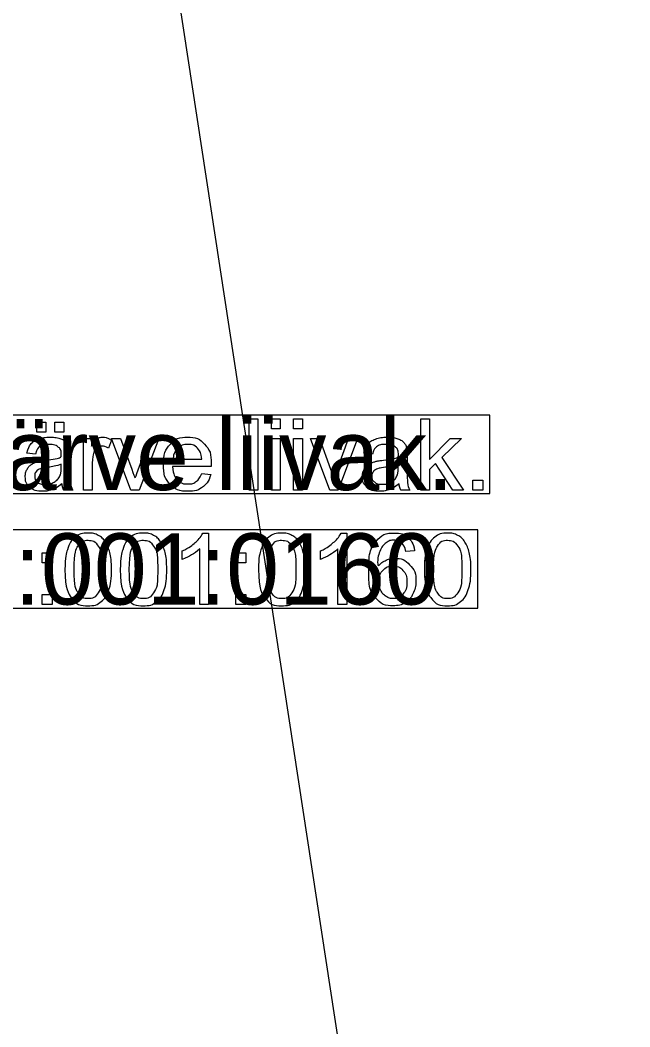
# Model space of a CAD drawing. Extents: x 700746 to 706058, y 6570320 to 6580460.
# Drawn here: x 703467.6 to 703516.5, y 6575754.6 to 6575835.2 of the extents above; entities that cross this region are included whole.
import ezdxf

# ---------------------------------------------------------------- set-up
doc = ezdxf.new("R2010")
doc.units = 0
doc.layers.add('Kaitsevöönd', color=7, linetype='Continuous')
doc.layers.add('kataster', color=7, linetype='Continuous')

msp = doc.modelspace()

# ---------------------------------------------------------------- linework, layer by layer
at = {"layer": 'Kaitsevöönd'}
msp.add_lwpolyline([(703404.081, 6576352.025), (703454.725, 6576005.46), (703455.387, 6576000.164), (703516.458, 6575600.637), (703378.759, 6575580.776), (703360.223, 6575577.301), (703249.335, 6575561.081), (703243.211, 6575560.088), (703037.159, 6575527.65), (702916.01, 6575506.134), (702857.918, 6575495.542), (702854.939, 6575495.045), (702852.291, 6575508.948), (702831.768, 6575505.307), (702827.796, 6575504.976), (702697.048, 6575486.77), (702630.847, 6575867.264), (702597.746, 6576057.428)], dxfattribs=at)
at = {"layer": 'kataster'}
for points in [[(703446.844, 6575797.264), (703505.262, 6575797.264), (703505.262, 6575803.534), (703446.844, 6575803.534)], [(703445.992, 6575788.091), (703504.297, 6575788.091), (703504.297, 6575794.361), (703445.992, 6575794.361)]]:
    msp.add_lwpolyline(points, close=True, dxfattribs=at)
for points in [[(703446.844, 6575797.264), (703505.262, 6575797.264), (703505.262, 6575803.534), (703446.844, 6575803.534), (703446.844, 6575797.264)], [(703485.985, 6575797.549), (703485.985, 6575803.249), (703486.684, 6575803.249), (703486.684, 6575797.549), (703485.985, 6575797.549)], [(703487.774, 6575802.445), (703487.774, 6575803.249), (703488.474, 6575803.249), (703488.474, 6575802.445), (703487.774, 6575802.445)], [(703489.543, 6575802.445), (703489.543, 6575803.249), (703490.242, 6575803.249), (703490.242, 6575802.445), (703489.543, 6575802.445)], [(703499.721, 6575797.549), (703499.721, 6575803.249), (703500.42, 6575803.249), (703500.42, 6575800.001), (703502.079, 6575801.681), (703502.985, 6575801.681), (703501.406, 6575800.145), (703503.145, 6575797.549), (703502.282, 6575797.549), (703500.908, 6575799.661), (703500.42, 6575799.187), (703500.42, 6575797.549), (703499.721, 6575797.549)], [(703468.976, 6575802.193), (703468.976, 6575802.988), (703469.706, 6575802.988), (703469.706, 6575802.193), (703468.976, 6575802.193)], [(703470.427, 6575802.193), (703470.427, 6575802.988), (703471.157, 6575802.988), (703471.157, 6575802.193), (703470.427, 6575802.193)], [(703472.721, 6575797.549), (703472.721, 6575801.681), (703473.351, 6575801.681), (703473.351, 6575801.055)], [(703476.518, 6575797.549), (703474.954, 6575801.681), (703475.692, 6575801.681), (703476.577, 6575799.206)], [(703477.102, 6575799.16), (703478.019, 6575801.681), (703478.738, 6575801.681), (703477.176, 6575797.549), (703476.518, 6575797.549)], [(703487.774, 6575797.549), (703487.774, 6575801.681), (703488.474, 6575801.681), (703488.474, 6575797.549), (703487.774, 6575797.549)], [(703489.543, 6575797.549), (703489.543, 6575801.681), (703490.242, 6575801.681), (703490.242, 6575797.549), (703489.543, 6575797.549)], [(703492.445, 6575797.549), (703490.881, 6575801.681), (703491.619, 6575801.681), (703492.504, 6575799.206)], [(703493.029, 6575799.16), (703493.946, 6575801.681), (703494.665, 6575801.681), (703493.103, 6575797.549), (703492.445, 6575797.549)], [(703474.962, 6575801.549), (703474.717, 6575800.901)], [(703468.871, 6575800.408), (703468.185, 6575800.499)], [(703471.643, 6575800.212), (703471.643, 6575799.28)], [(703479.889, 6575800.008), (703482.196, 6575800.008)], [(703495.86, 6575800.408), (703495.173, 6575800.499)], [(703498.631, 6575800.212), (703498.631, 6575799.28)], [(703470.936, 6575799.365), (703470.939, 6575799.621)], [(703473.42, 6575799.712), (703473.42, 6575797.549), (703472.721, 6575797.549)], [(703482.931, 6575799.435), (703479.85, 6575799.435)], [(703497.924, 6575799.365), (703497.928, 6575799.621)], [(703482.188, 6575798.883), (703482.911, 6575798.792)], [(703503.897, 6575797.549), (703503.897, 6575798.344), (703504.692, 6575798.344), (703504.692, 6575797.549), (703503.897, 6575797.549)], [(703471.865, 6575797.549), (703471.135, 6575797.549)], [(703498.853, 6575797.549), (703498.123, 6575797.549)], [(703445.992, 6575788.091), (703504.297, 6575788.091), (703504.297, 6575794.361), (703445.992, 6575794.361), (703445.992, 6575788.091)], [(703482.275, 6575794.098), (703482.726, 6575794.098), (703482.726, 6575788.376)], [(703493.34, 6575794.098), (703493.791, 6575794.098), (703493.791, 6575788.376)], [(703482.726, 6575788.376), (703482.026, 6575788.376), (703482.026, 6575792.835)], [(703493.791, 6575788.376), (703493.092, 6575788.376), (703493.092, 6575792.835)], [(703469.418, 6575791.713), (703469.418, 6575792.508), (703470.213, 6575792.508), (703470.213, 6575791.713), (703469.418, 6575791.713)], [(703480.627, 6575791.991), (703480.627, 6575792.668)], [(703484.911, 6575791.713), (703484.911, 6575792.508), (703485.706, 6575792.508), (703485.706, 6575791.713), (703484.911, 6575791.713)], [(703491.693, 6575791.991), (703491.693, 6575792.668)], [(703499.222, 6575792.677), (703498.527, 6575792.621)], [(703469.418, 6575788.376), (703469.418, 6575789.171), (703470.213, 6575789.171), (703470.213, 6575788.376), (703469.418, 6575788.376)], [(703484.911, 6575788.376), (703484.911, 6575789.171), (703485.706, 6575789.171), (703485.706, 6575788.376), (703484.911, 6575788.376)]]:
    msp.add_lwpolyline(points, dxfattribs=at)
for points, degree in [([(703468.185, 6575800.499), (703468.278, 6575800.939), (703468.492, 6575801.209), (703468.706, 6575801.48), (703469.11, 6575801.626), (703469.514, 6575801.772), (703470.046, 6575801.772), (703470.575, 6575801.772), (703470.905, 6575801.647), (703471.235, 6575801.523), (703471.391, 6575801.334), (703471.546, 6575801.146), (703471.608, 6575800.858), (703471.643, 6575800.679), (703471.643, 6575800.212)], 3), ([(703473.351, 6575801.055), (703473.591, 6575801.493), (703473.795, 6575801.632), (703473.999, 6575801.772), (703474.244, 6575801.772), (703474.597, 6575801.772), (703474.962, 6575801.549)], 3), ([(703482.911, 6575798.792), (703482.74, 6575798.158), (703482.278, 6575797.808), (703481.815, 6575797.458), (703481.096, 6575797.458), (703480.19, 6575797.458), (703479.66, 6575798.016), (703479.129, 6575798.573), (703479.129, 6575799.58), (703479.129, 6575800.622), (703479.665, 6575801.197), (703480.202, 6575801.772), (703481.057, 6575801.772), (703481.885, 6575801.772), (703482.41, 6575801.208), (703482.935, 6575800.644), (703482.935, 6575799.621), (703482.935, 6575799.559), (703482.931, 6575799.435)], 3), ([(703495.173, 6575800.499), (703495.266, 6575800.939), (703495.48, 6575801.209), (703495.694, 6575801.48), (703496.098, 6575801.626), (703496.502, 6575801.772), (703497.034, 6575801.772), (703497.563, 6575801.772), (703497.893, 6575801.647), (703498.223, 6575801.523), (703498.379, 6575801.334), (703498.534, 6575801.146), (703498.596, 6575800.858), (703498.631, 6575800.679), (703498.631, 6575800.212)], 3), ([(703470.996, 6575798.057), (703470.605, 6575797.729), (703470.246, 6575797.593), (703469.886, 6575797.458), (703469.474, 6575797.458), (703468.794, 6575797.458), (703468.429, 6575797.79), (703468.063, 6575798.122), (703468.063, 6575798.639), (703468.063, 6575798.942), (703468.201, 6575799.192), (703468.339, 6575799.443), (703468.563, 6575799.594), (703468.786, 6575799.746), (703469.066, 6575799.823), (703469.272, 6575799.878), (703469.688, 6575799.928), (703470.535, 6575800.029), (703470.936, 6575800.169), (703470.939, 6575800.313), (703470.939, 6575800.352), (703470.939, 6575800.781), (703470.742, 6575800.956), (703470.474, 6575801.194), (703469.946, 6575801.194), (703469.453, 6575801.194), (703469.219, 6575801.021), (703468.984, 6575800.848), (703468.871, 6575800.408)], 3), ([(703474.717, 6575800.901), (703474.462, 6575801.051), (703474.207, 6575801.051), (703473.978, 6575801.051), (703473.796, 6575800.913), (703473.614, 6575800.775), (703473.537, 6575800.529), (703473.42, 6575800.156), (703473.42, 6575799.712)], 3), ([(703482.196, 6575800.008), (703482.149, 6575800.531), (703481.932, 6575800.793), (703481.597, 6575801.199), (703481.064, 6575801.199), (703480.582, 6575801.199), (703480.253, 6575800.875), (703479.924, 6575800.551), (703479.889, 6575800.008)], 3), ([(703497.984, 6575798.057), (703497.594, 6575797.729), (703497.234, 6575797.593), (703496.874, 6575797.458), (703496.462, 6575797.458), (703495.782, 6575797.458), (703495.417, 6575797.79), (703495.051, 6575798.122), (703495.051, 6575798.639), (703495.051, 6575798.942), (703495.189, 6575799.192), (703495.327, 6575799.443), (703495.551, 6575799.594), (703495.774, 6575799.746), (703496.054, 6575799.823), (703496.26, 6575799.878), (703496.676, 6575799.928), (703497.523, 6575800.029), (703497.924, 6575800.169), (703497.928, 6575800.313), (703497.928, 6575800.352), (703497.928, 6575800.781), (703497.73, 6575800.956), (703497.462, 6575801.194), (703496.934, 6575801.194), (703496.442, 6575801.194), (703496.207, 6575801.021), (703495.972, 6575800.848), (703495.86, 6575800.408)], 3), ([(703470.939, 6575799.621), (703470.558, 6575799.466), (703469.795, 6575799.357), (703469.363, 6575799.295), (703469.184, 6575799.217), (703469.005, 6575799.14), (703468.908, 6575798.99), (703468.811, 6575798.841), (703468.811, 6575798.658), (703468.811, 6575798.378), (703469.022, 6575798.192), (703469.234, 6575798.005), (703469.642, 6575798.005), (703470.046, 6575798.005), (703470.361, 6575798.182), (703470.675, 6575798.359), (703470.823, 6575798.666), (703470.936, 6575798.903), (703470.936, 6575799.365)], 3), ([(703471.643, 6575799.28), (703471.643, 6575798.305), (703471.688, 6575798.046), (703471.733, 6575797.787), (703471.865, 6575797.549)], 3), ([(703476.577, 6575799.206), (703476.721, 6575798.806), (703476.841, 6575798.374), (703476.935, 6575798.701), (703477.102, 6575799.16)], 3), ([(703479.85, 6575799.435), (703479.889, 6575798.754), (703480.235, 6575798.393), (703480.581, 6575798.031), (703481.099, 6575798.031), (703481.484, 6575798.031), (703481.756, 6575798.234), (703482.029, 6575798.438), (703482.188, 6575798.883)], 3), ([(703492.504, 6575799.206), (703492.648, 6575798.806), (703492.768, 6575798.374), (703492.862, 6575798.701), (703493.029, 6575799.16)], 3), ([(703497.928, 6575799.621), (703497.546, 6575799.466), (703496.783, 6575799.357), (703496.351, 6575799.295), (703496.172, 6575799.217), (703495.993, 6575799.14), (703495.896, 6575798.99), (703495.799, 6575798.841), (703495.799, 6575798.658), (703495.799, 6575798.378), (703496.01, 6575798.192), (703496.222, 6575798.005), (703496.63, 6575798.005), (703497.034, 6575798.005), (703497.349, 6575798.182), (703497.663, 6575798.359), (703497.811, 6575798.666), (703497.924, 6575798.903), (703497.924, 6575799.365)], 3), ([(703498.631, 6575799.28), (703498.631, 6575798.305), (703498.676, 6575798.046), (703498.721, 6575797.787), (703498.853, 6575797.549)], 3), ([(703471.135, 6575797.549), (703471.027, 6575797.766), (703470.996, 6575798.057)], 2), ([(703498.123, 6575797.549), (703498.015, 6575797.766), (703497.984, 6575798.057)], 2), ([(703471.239, 6575791.187), (703471.239, 6575792.198), (703471.447, 6575792.815), (703471.654, 6575793.432), (703472.064, 6575793.765), (703472.474, 6575794.098), (703473.096, 6575794.098), (703473.554, 6575794.098), (703473.901, 6575793.913), (703474.248, 6575793.729), (703474.472, 6575793.381), (703474.697, 6575793.033), (703474.825, 6575792.534), (703474.953, 6575792.035), (703474.953, 6575791.187), (703474.953, 6575790.185), (703474.747, 6575789.568), (703474.541, 6575788.951), (703474.131, 6575788.616), (703473.721, 6575788.281), (703473.096, 6575788.281), (703472.272, 6575788.281), (703471.802, 6575788.869), (703471.239, 6575789.582), (703471.239, 6575791.187)], 3), ([(703475.666, 6575791.187), (703475.666, 6575792.198), (703475.874, 6575792.815), (703476.081, 6575793.432), (703476.491, 6575793.765), (703476.901, 6575794.098), (703477.523, 6575794.098), (703477.981, 6575794.098), (703478.328, 6575793.913), (703478.675, 6575793.729), (703478.9, 6575793.381), (703479.124, 6575793.033), (703479.252, 6575792.534), (703479.38, 6575792.035), (703479.38, 6575791.187), (703479.38, 6575790.185), (703479.174, 6575789.568), (703478.968, 6575788.951), (703478.558, 6575788.616), (703478.149, 6575788.281), (703477.523, 6575788.281), (703476.699, 6575788.281), (703476.229, 6575788.869), (703475.666, 6575789.582), (703475.666, 6575791.187)], 3), ([(703480.627, 6575792.668), (703481.214, 6575792.944), (703481.653, 6575793.336), (703482.092, 6575793.729), (703482.275, 6575794.098)], 3), ([(703486.731, 6575791.187), (703486.731, 6575792.198), (703486.939, 6575792.815), (703487.147, 6575793.432), (703487.557, 6575793.765), (703487.967, 6575794.098), (703488.588, 6575794.098), (703489.047, 6575794.098), (703489.394, 6575793.913), (703489.741, 6575793.729), (703489.965, 6575793.381), (703490.189, 6575793.033), (703490.318, 6575792.534), (703490.446, 6575792.035), (703490.446, 6575791.187), (703490.446, 6575790.185), (703490.24, 6575789.568), (703490.034, 6575788.951), (703489.624, 6575788.616), (703489.214, 6575788.281), (703488.588, 6575788.281), (703487.765, 6575788.281), (703487.295, 6575788.869), (703486.731, 6575789.582), (703486.731, 6575791.187)], 3), ([(703491.693, 6575792.668), (703492.279, 6575792.944), (703492.718, 6575793.336), (703493.158, 6575793.729), (703493.34, 6575794.098)], 3), ([(703498.527, 6575792.621), (703498.433, 6575793.036), (703498.261, 6575793.223), (703497.977, 6575793.524), (703497.56, 6575793.524), (703497.225, 6575793.524), (703496.969, 6575793.338), (703496.64, 6575793.097), (703496.449, 6575792.634), (703496.258, 6575792.171), (703496.25, 6575791.315), (703496.503, 6575791.7), (703496.869, 6575791.887), (703497.235, 6575792.073), (703497.636, 6575792.073), (703498.337, 6575792.073), (703498.829, 6575791.559), (703499.322, 6575791.044), (703499.322, 6575790.228), (703499.322, 6575789.691), (703499.09, 6575789.231), (703498.859, 6575788.77), (703498.454, 6575788.525), (703498.049, 6575788.281), (703497.536, 6575788.281), (703496.66, 6575788.281), (703496.107, 6575788.924), (703495.555, 6575789.567), (703495.555, 6575791.044), (703495.555, 6575792.695), (703496.166, 6575793.445), (703496.699, 6575794.098), (703497.602, 6575794.098), (703498.276, 6575794.098), (703498.706, 6575793.72), (703499.136, 6575793.343), (703499.222, 6575792.677)], 3), ([(703500.012, 6575791.187), (703500.012, 6575792.198), (703500.22, 6575792.815), (703500.428, 6575793.432), (703500.838, 6575793.765), (703501.248, 6575794.098), (703501.87, 6575794.098), (703502.328, 6575794.098), (703502.675, 6575793.913), (703503.022, 6575793.729), (703503.246, 6575793.381), (703503.47, 6575793.033), (703503.599, 6575792.534), (703503.727, 6575792.035), (703503.727, 6575791.187), (703503.727, 6575790.185), (703503.521, 6575789.568), (703503.315, 6575788.951), (703502.905, 6575788.616), (703502.495, 6575788.281), (703501.87, 6575788.281), (703501.046, 6575788.281), (703500.576, 6575788.869), (703500.012, 6575789.582), (703500.012, 6575791.187)], 3), ([(703471.96, 6575791.187), (703471.96, 6575789.781), (703472.287, 6575789.318), (703472.615, 6575788.854), (703473.096, 6575788.854), (703473.577, 6575788.854), (703473.904, 6575789.32), (703474.232, 6575789.785), (703474.232, 6575791.187), (703474.232, 6575792.595), (703473.905, 6575793.057), (703473.578, 6575793.52), (703473.088, 6575793.52), (703472.607, 6575793.52), (703472.319, 6575793.112), (703471.96, 6575792.591), (703471.96, 6575791.187)], 3), ([(703476.387, 6575791.187), (703476.387, 6575789.781), (703476.715, 6575789.318), (703477.042, 6575788.854), (703477.523, 6575788.854), (703478.004, 6575788.854), (703478.331, 6575789.32), (703478.659, 6575789.785), (703478.659, 6575791.187), (703478.659, 6575792.595), (703478.332, 6575793.057), (703478.005, 6575793.52), (703477.515, 6575793.52), (703477.034, 6575793.52), (703476.746, 6575793.112), (703476.387, 6575792.591), (703476.387, 6575791.187)], 3), ([(703482.026, 6575792.835), (703481.773, 6575792.594), (703481.364, 6575792.353), (703480.954, 6575792.112), (703480.627, 6575791.991)], 3), ([(703487.452, 6575791.187), (703487.452, 6575789.781), (703487.78, 6575789.318), (703488.108, 6575788.854), (703488.588, 6575788.854), (703489.069, 6575788.854), (703489.397, 6575789.32), (703489.725, 6575789.785), (703489.725, 6575791.187), (703489.725, 6575792.595), (703489.397, 6575793.057), (703489.07, 6575793.52), (703488.581, 6575793.52), (703488.1, 6575793.52), (703487.812, 6575793.112), (703487.452, 6575792.591), (703487.452, 6575791.187)], 3), ([(703493.092, 6575792.835), (703492.839, 6575792.594), (703492.429, 6575792.353), (703492.019, 6575792.112), (703491.693, 6575791.991)], 3), ([(703500.734, 6575791.187), (703500.734, 6575789.781), (703501.061, 6575789.318), (703501.389, 6575788.854), (703501.87, 6575788.854), (703502.35, 6575788.854), (703502.678, 6575789.32), (703503.006, 6575789.785), (703503.006, 6575791.187), (703503.006, 6575792.595), (703502.679, 6575793.057), (703502.352, 6575793.52), (703501.862, 6575793.52), (703501.381, 6575793.52), (703501.093, 6575793.112), (703500.734, 6575792.591), (703500.734, 6575791.187)], 3), ([(703496.359, 6575790.223), (703496.359, 6575789.862), (703496.512, 6575789.531), (703496.666, 6575789.2), (703496.94, 6575789.027), (703497.215, 6575788.854), (703497.52, 6575788.854), (703497.965, 6575788.854), (703498.283, 6575789.212), (703498.6, 6575789.57), (703498.6, 6575790.184), (703498.6, 6575790.776), (703498.287, 6575791.116), (703497.973, 6575791.456), (703497.493, 6575791.456), (703497.019, 6575791.456), (703496.689, 6575791.116), (703496.359, 6575790.776), (703496.359, 6575790.223)], 3)]:
    msp.add_open_spline(points, degree=degree, dxfattribs=at)

# ---------------------------------------------------------------- texts
for s, p in [('Pannjärve liivak.', (703446.844, 6575797.549)), ('22901:001:0160', (703445.992, 6575788.376))]:
    msp.add_text(s, height=5.7, dxfattribs=at).set_placement(p)

doc.saveas('drawing.dxf')
